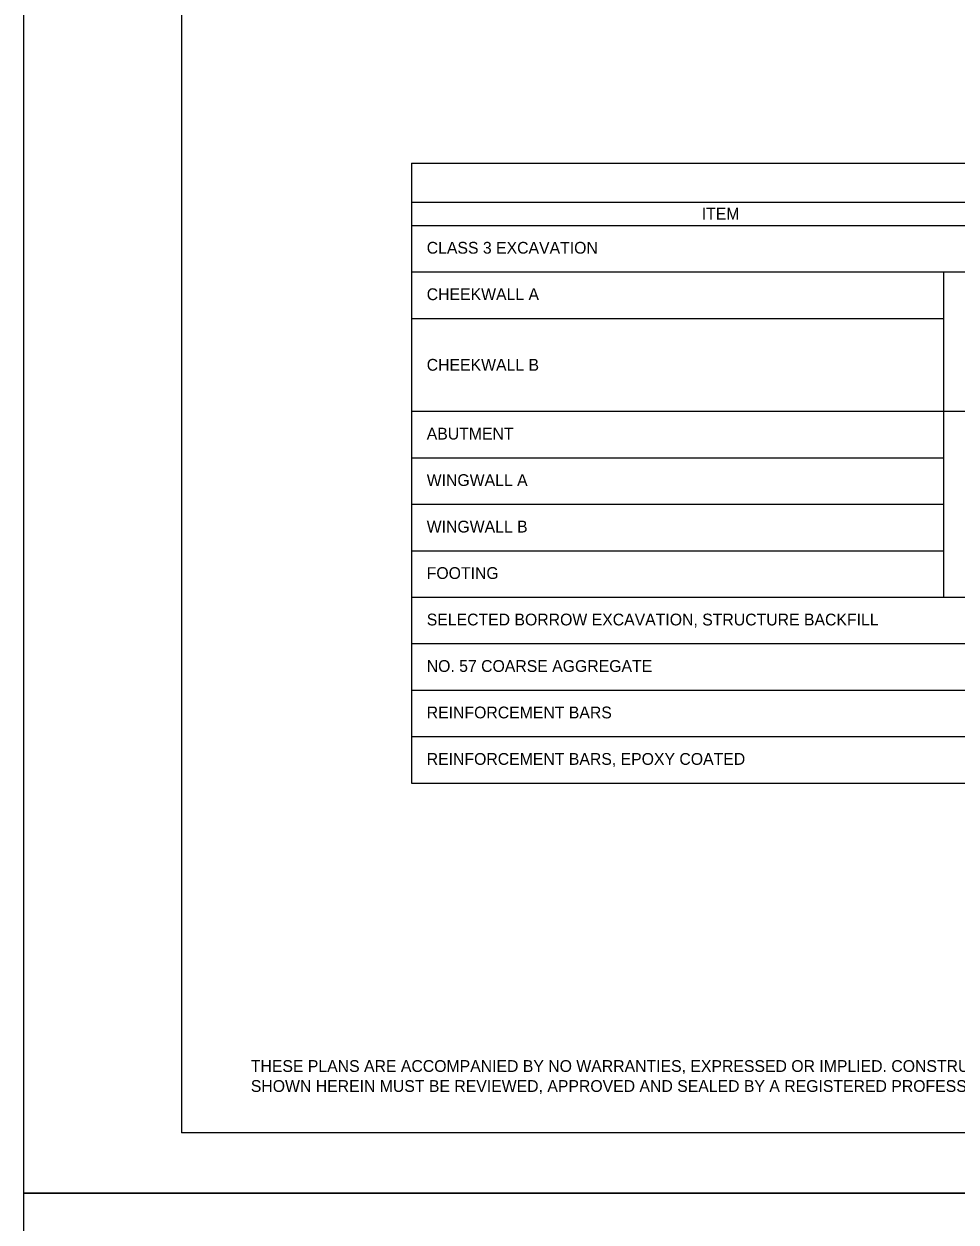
# Model space of a CAD drawing. Extents: x -5022 to -159, y 1126 to 7226.
# Drawn here: x -2158.1 to -1921.3, y 5870.5 to 6175 of the extents above; entities that cross this region are included whole.
import ezdxf

# ---------------------------------------------------------------- set-up
doc = ezdxf.new("R2010")
doc.units = 0
for name, color, linetype in [('2', 7, 'Continuous'), ('3', 7, 'Continuous'), ('9', 7, 'Continuous'), ('PLT-BNDY', 7, 'Continuous')]:
    doc.layers.add(name, color=color, linetype=linetype)

msp = doc.modelspace()

# ---------------------------------------------------------------- linework, layer by layer
at = {"layer": '2'}
for p in [(-2118.13, 6457.14), (-1332.13, 5893.14)]:
    msp.add_line(p, (-2118.13, 5893.14), dxfattribs=at)
at = {"layer": '9'}
for p, q in [((-2059.7, 6139.61), (-1595.33, 6139.61)), ((-2059.7, 6139.61), (-2059.7, 5982.04)), ((-2059.7, 6129.68), (-1595.33, 6129.68)), ((-2059.7, 6123.78), (-1595.33, 6123.78)), ((-2059.7, 6111.97), (-1595.33, 6111.97)), ((-1924.47, 6111.97), (-1924.47, 6029.29)), ((-2059.7, 6100.15), (-1924.47, 6100.15)), ((-2059.7, 6076.53), (-1595.33, 6076.53)), ((-2059.7, 6064.72), (-1924.47, 6064.72)), ((-2059.7, 6052.91), (-1924.47, 6052.91)), ((-2059.7, 6041.1), (-1924.47, 6041.1)), ((-2059.7, 6029.29), (-1595.33, 6029.29)), ((-2059.7, 6017.47), (-1595.33, 6017.47)), ((-2059.7, 6005.66), (-1595.33, 6005.66)), ((-2059.7, 5993.85), (-1595.33, 5993.85)), ((-2059.7, 5982.04), (-1595.33, 5982.04))]:
    msp.add_line(p, q, dxfattribs=at)
at = {"layer": 'PLT-BNDY'}
for points in [[(-2158.13, 6471.81), (-1317.13, 6471.81), (-1317.13, 5877.81), (-2158.13, 5877.81)], [(-2158.13, 5877.81), (-1317.13, 5877.81), (-1317.13, 5283.81), (-2158.13, 5283.81)]]:
    msp.add_lwpolyline(points, close=True, dxfattribs=at)

# ---------------------------------------------------------------- texts
at = {"layer": '2'}
for s, p in [('THESE PLANS ARE ACCOMPANIED BY NO WARRANTIES, EXPRESSED OR IMPLIED. CONSTRUCTION PLANS PREPARED FROM DESIGN AND DETAIL INFORMATION', (-2100.49, 5908.62)), ('SHOWN HEREIN MUST BE REVIEWED, APPROVED AND SEALED BY A REGISTERED PROFESSIONAL ENGINEER FOR EACH SPECIFIC PROJECT.', (-2100.49, 5903.54))]:
    msp.add_text(s, height=3.00008, dxfattribs=at).set_placement(p)
at = {"layer": '3'}
for s, height, p in [('ITEM', 3, (-1985.93, 6125.25)), ('CLASS 3 EXCAVATION', 3.0001, (-2055.8, 6116.59)), ('CHEEKWALL A', 3.0001, (-2055.8, 6104.78)), ('CHEEKWALL B', 3.0001, (-2055.8, 6086.84)), ('ABUTMENT', 3, (-2055.8, 6069.35)), ('WINGWALL A', 3, (-2055.8, 6057.54)), ('WINGWALL B', 3, (-2055.8, 6045.72)), ('FOOTING', 3, (-2055.8, 6033.91)), ('SELECTED BORROW EXCAVATION, STRUCTURE BACKFILL', 3.0001, (-2055.8, 6022.1)), ('NO. 57 COARSE AGGREGATE', 3.0001, (-2055.8, 6010.29)), ('REINFORCEMENT BARS', 3.0001, (-2055.8, 5998.48)), ('REINFORCEMENT BARS, EPOXY COATED', 3.0001, (-2055.8, 5986.67))]:
    msp.add_text(s, height=height, dxfattribs=at).set_placement(p)

doc.saveas('drawing.dxf')
